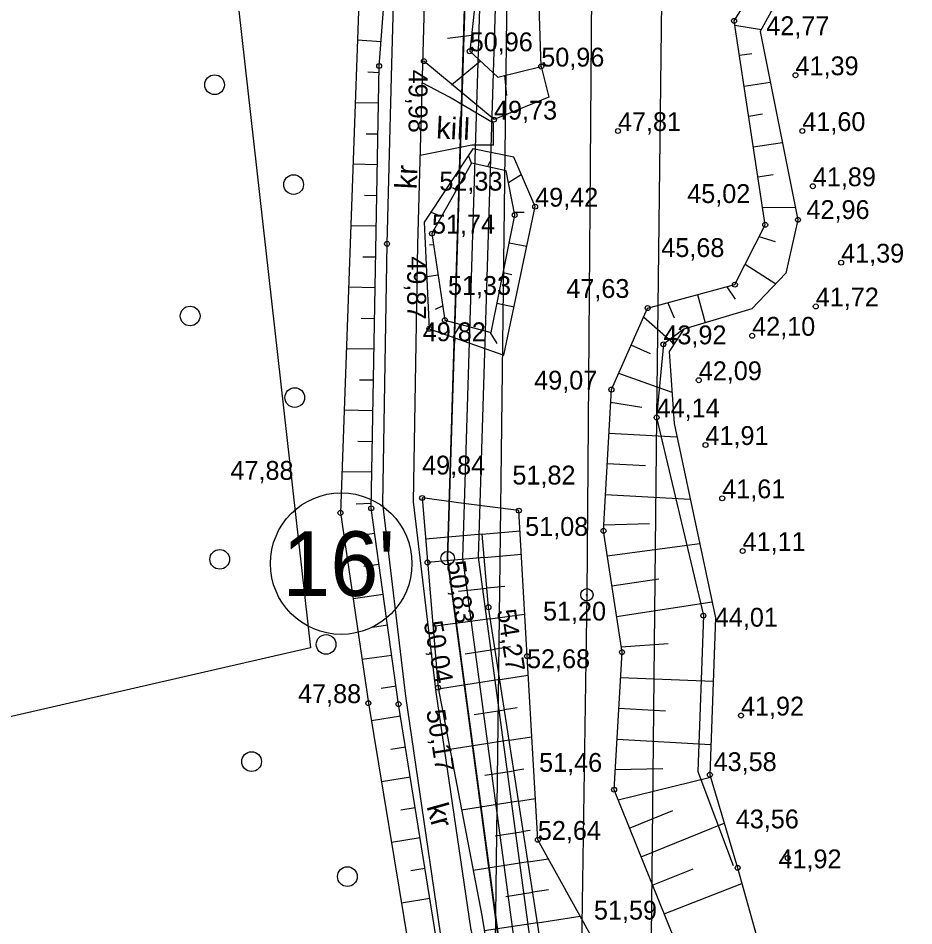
# Model space of a CAD drawing. Extents: x 700746 to 706058, y 6570320 to 6580460.
# Drawn here: x 702781.4 to 702897.9, y 6575572.9 to 6575690.9 of the extents above; entities that cross this region are included whole.
import ezdxf

# ---------------------------------------------------------------- set-up
doc = ezdxf.new("R2010")
doc.units = 0
for name, color, linetype in [('HALJASTUS', 7, 'Continuous'), ('illumineerimisjooned', 7, 'Continuous'), ('Kaitsevöönd', 7, 'Continuous'), ('kataster', 7, 'Continuous'), ('KORGUS-EH2000', 7, 'Continuous'), ('KPKAABEL', 7, 'Continuous'), ('PIIR', 7, 'Continuous'), ('Plokid', 7, 'Continuous'), ('POST', 7, 'Continuous'), ('RELJEEF', 7, 'Continuous'), ('TEE', 7, 'Continuous'), ('Tmaad_maeeraldised_kehtivad', 7, 'Continuous'), ('VEEKOGU', 7, 'Continuous'), ('VWX2_MV_PLOKK', 7, 'Continuous')]:
    doc.layers.add(name, color=color, linetype=linetype)

msp = doc.modelspace()

# ---------------------------------------------------------------- linework, layer by layer
at = {"layer": 'HALJASTUS'}
for centre in [(702806.96, 6575682.29), (702817.24, 6575669.31), (702803.79, 6575652.22), (702817.39, 6575641.62), (702807.63, 6575620.58), (702821.47, 6575609.51), (702811.78, 6575594.28), (702824.23, 6575579.33)]:
    msp.add_circle(centre, 1.28, dxfattribs=at)
at = {"layer": 'illumineerimisjooned'}
msp.add_lwpolyline([(703275.45, 6577071.68), (703358.03, 6576531.93), (703309.57, 6576228.79), (703291.69, 6575965.8), (703292.02, 6575933.77), (703296.8, 6575575.06), (702854, 6575511.22), (702839.23, 6575620.77), (702850.34, 6575977.31), (702784.78, 6576064.06), (702784.62, 6576095.83), (702844.43, 6576209.85), (702855.46, 6576267.3), (702846.53, 6576489.41), (702878.89, 6576547.09), (702976.89, 6576643.26), (702915.33, 6577059.56)], dxfattribs=at)
at = {"layer": 'Kaitsevöönd'}
for points in [[(702808.74, 6576109.92), (702830.03, 6576060.94), (702864.5, 6575987.24), (702865.48, 6575983.2), (702867.41, 6575887.93), (702864.44, 6575639.03), (702863.5, 6575550.31), (702871.75, 6575516.76), (703096.25, 6575553.86)], [(703057.55, 6575527.21), (702948.27, 6575509.25), (702866.4, 6575495.73), (702861.96, 6575495.44), (702858.68, 6575497.18), (702855.69, 6575499.88), (702853.95, 6575503.84), (702843.23, 6575549.52), (702845.07, 6575698.17), (702845.65, 6575745.88), (702846.42, 6575800.35), (702847.19, 6575873.76), (702847.19, 6575901.67), (702846.52, 6575932.87), (702845.54, 6575980.61), (702820.94, 6576032.47), (702787.75, 6576109.14)]]:
    msp.add_lwpolyline(points, dxfattribs=at)
at = {"layer": 'kataster'}
msp.add_lwpolyline([(702852.27, 6575508.89), (702837.26, 6575620.73), (702848.38, 6575976.59), (702782.85, 6576063.35), (702782.57, 6576096.37), (702842.53, 6576210.56), (702853.4, 6576267.5), (702844.46, 6576489.93), (702877.29, 6576548.25), (702974.72, 6576643.9), (702913.57, 6577058.07), (702784.04, 6577102.84), (702746.48, 6577248.7), (702719.69, 6577297.36), (702713.81, 6577334.91), (703089.87, 6577211.79), (703231.53, 6577106.55), (703277.36, 6577072.83), (703360.09, 6576531.99), (703311.6, 6576228.52), (703293.62, 6575965.66), (703298.84, 6575573.29)], close=True, dxfattribs=at)
msp.add_lwpolyline([(702782.57, 6576096.37), (702782.85, 6576063.35), (702848.38, 6575976.59), (702837.26, 6575620.73), (702852.27, 6575508.89), (703298.84, 6575573.29), (703375.63, 6575584.41), (703375.41, 6575624), (703375.74, 6575634.8), (703375.62, 6575689.75), (703370.21, 6575799.42), (703370.29, 6575828.47), (703365.86, 6576033.99), (703361.97, 6576073.22), (703340.19, 6576155.31)], dxfattribs=at)
at = {"layer": 'KORGUS-EH2000'}
for centre in [(702874.51, 6575690.59), (702840.14, 6575686.64), (702834.18, 6575685.35), (702828.37, 6575684.72), (702849.44, 6575684.65), (702882.5, 6575683.52), (702843.3, 6575677.75), (702859.41, 6575676.27), (702883.39, 6575676.27), (702884.75, 6575669.09), (702848.65, 6575666.44), (702845.99, 6575665.35), (702878.56, 6575664.08), (702882.82, 6575664.73), (702835.23, 6575662.93), (702829.39, 6575661.61), (702888.43, 6575659.16), (702874.62, 6575656.3), (702885.13, 6575653.46), (702863.27, 6575653.25), (702836.9, 6575651.68), (702834.88, 6575650.55), (702876.86, 6575649.65), (702865.32, 6575648.54), (702869.92, 6575643.87), (702858.56, 6575642.65), (702864.44, 6575639.03), (702870.79, 6575635.45), (702833.95, 6575628.56), (702872.97, 6575628.52), (702823.33, 6575626.62), (702827.33, 6575627.22), (702846.53, 6575626.91), (702857.53, 6575624.29), (702875.62, 6575621.66), (702834.65, 6575620.17), (702842.58, 6575614.35), (702870.52, 6575613.26), (702847.59, 6575607.98), (702859.94, 6575608.5), (702836.02, 6575603.89), (702826.96, 6575601.89), (702830.89, 6575601.75), (702875.41, 6575600.27), (702871.37, 6575592.57), (702858.91, 6575590.63), (702849, 6575584.11), (702881.47, 6575581.75), (702874.97, 6575580.47)]:
    msp.add_circle(centre, 0.32, dxfattribs=at)
at = {"layer": 'KPKAABEL'}
msp.add_lwpolyline([(702819.63, 6576245.48), (702836.59, 6576184.26), (702797.6, 6576109.54), (702828.99, 6576046.16), (702858.93, 6575984.92), (702857.42, 6575888.76), (702856.51, 6575810.46), (702856.12, 6575711.01), (702855.37, 6575615.97), (702854.39, 6575550.18), (702865.02, 6575505.16), (702921.92, 6575514.25), (702993.74, 6575525.72), (703056.42, 6575535.34), (703120.25, 6575545.36), (703173.19, 6575553.73), (703215.56, 6575560.47), (703265.05, 6575567.87), (703307.33, 6575597.7), (703332.6, 6575614.36)], dxfattribs=at)
at = {"layer": 'PIIR'}
for centre, radius in [((702823.43, 6575620.02), 9.2), ((702837.26, 6575620.73), 0.88)]:
    msp.add_circle(centre, radius, dxfattribs=at)
at = {"layer": 'Plokid'}
msp.add_lwpolyline([(702917.13, 6577061.05), (702979.02, 6576642.55), (702880.49, 6576545.86), (702848.55, 6576488.92), (702857.46, 6576267.15), (702846.34, 6576209.18), (702786.62, 6576095.35), (702786.77, 6576064.74), (702852.36, 6575977.95), (702841.24, 6575620.87), (702855.72, 6575513.48), (703019.07, 6575537.04)], dxfattribs=at)
msp.add_lwpolyline([(702742.56, 6575764.72), (702772.31, 6575769.32), (702804.25, 6575743.96), (702819.45, 6575609.09), (702719.35, 6575586.09), (702694.82, 6575611.73)], close=True, dxfattribs=at)
at = {"layer": 'POST'}
for radius in [0.8, 0.0747]:
    msp.add_circle((702855.37, 6575615.97), radius, dxfattribs=at)
at = {"layer": 'RELJEEF'}
for p, q in [((702874.6, 6575690.03), (702878.06, 6575689.48)), ((702828.61, 6575687.88), (702825.56, 6575688.09)), ((702837.24, 6575688.36), (702840.37, 6575688.72)), ((702876.82, 6575686.32), (702875.2, 6575686.08)), ((702841.54, 6575685.34), (702837.76, 6575682.24)), ((702826.89, 6575683.95), (702828.36, 6575683.89)), ((702844.96, 6575680.87), (702844.69, 6575683.48)), ((702875.81, 6575682.12), (702879.22, 6575682.64)), ((702828.29, 6575679.89), (702825.27, 6575679.95)), ((702878.21, 6575678.44), (702876.41, 6575678.17)), ((702826.67, 6575675.92), (702828.21, 6575675.89)), ((702877.01, 6575674.22), (702880.8, 6575674.79)), ((702840.39, 6575672.11), (702839.96, 6575673.08)), ((702828.14, 6575671.89), (702824.98, 6575671.95)), ((702842.88, 6575672.52), (702842.47, 6575671.64)), ((702845.17, 6575669.59), (702846.84, 6575670.63)), ((702879.6, 6575670.56), (702877.62, 6575670.26)), ((702837.91, 6575668.92), (702838.43, 6575668.62)), ((702826.45, 6575667.92), (702828.07, 6575667.89)), ((702836.47, 6575665.14), (702835.06, 6575665.72)), ((702847.21, 6575665.67), (702845.93, 6575665.66)), ((702878.22, 6575666.31), (702882.49, 6575666.38)), ((702828, 6575663.89), (702824.69, 6575663.95)), ((702879.9, 6575661.88), (702877.77, 6575662.52)), ((702834.9, 6575661.51), (702835.45, 6575661.48)), ((702845.26, 6575661.74), (702847.57, 6575661.31)), ((702826.23, 6575659.93), (702827.92, 6575659.9)), ((702875.97, 6575658.95), (702879.93, 6575656.4)), ((702836.03, 6575657.52), (702834.55, 6575657.3)), ((702845.6, 6575657.59), (702844.47, 6575657.82)), ((702827.85, 6575655.9), (702824.4, 6575655.96)), ((702869.77, 6575655), (702870.75, 6575651.33)), ((702874.69, 6575654.42), (702873.63, 6575656.03)), ((702843.68, 6575653.9), (702845.91, 6575653.41)), ((702866.75, 6575651.95), (702865.91, 6575653.96)), ((702835.7, 6575653.11), (702836.62, 6575653.56)), ((702826.02, 6575651.93), (702827.78, 6575651.9)), ((702862.75, 6575652.09), (702866.7, 6575648.58)), ((702838.93, 6575651.15), (702837.94, 6575649.47)), ((702843.69, 6575648.63), (702842.79, 6575650.12)), ((702827.71, 6575647.9), (702824.11, 6575647.96)), ((702863.64, 6575647.32), (702861.13, 6575648.43)), ((702859.5, 6575644.78), (702866.42, 6575642.31)), ((702825.8, 6575643.93), (702827.63, 6575643.9)), ((702862.53, 6575640.32), (702858.46, 6575640.98)), ((702827.56, 6575639.9), (702823.82, 6575639.97)), ((702858.24, 6575636.99), (702867.08, 6575636.5)), ((702825.58, 6575635.93), (702827.49, 6575635.9)), ((702862.98, 6575632.72), (702858.02, 6575633)), ((702827.42, 6575631.9), (702823.53, 6575631.97)), ((702857.79, 6575629), (702868.81, 6575628.39)), ((702825.36, 6575627.81), (702827.34, 6575627.9)), ((702841.75, 6575623.85), (702846.68, 6575624.28)), ((702863.51, 6575625.18), (702857.57, 6575625.01)), ((702827.79, 6575623.93), (702823.8, 6575623.43)), ((702841.75, 6575623.85), (702834.4, 6575623.2)), ((702858.02, 6575621.05), (702870.04, 6575622.65)), ((702842.01, 6575620.82), (702834.65, 6575620.17)), ((702842.01, 6575620.82), (702846.85, 6575621.24)), ((702826.37, 6575619.69), (702828.35, 6575619.97)), ((702864.73, 6575618.02), (702858.63, 6575617.09)), ((702828.9, 6575616.01), (702824.97, 6575615.46)), ((702838.68, 6575616.46), (702842.36, 6575616.83)), ((702844.72, 6575617.07), (702842.36, 6575616.83)), ((702859.23, 6575613.14), (702871.66, 6575615.04)), ((702842.81, 6575612.86), (702835.35, 6575611.86)), ((702842.81, 6575612.86), (702847.28, 6575613.46)), ((702827.5, 6575611.78), (702829.45, 6575612.05)), ((702845.46, 6575609.22), (702843.43, 6575608.91)), ((702865.92, 6575609.58), (702859.84, 6575609.18)), ((702830.01, 6575608.09), (702826.13, 6575607.54)), ((702839.56, 6575608.31), (702843.43, 6575608.91)), ((702844.04, 6575604.96), (702847.74, 6575605.53)), ((702844.04, 6575604.96), (702836.05, 6575603.72)), ((702859.75, 6575605.2), (702871.81, 6575604.72)), ((702828.64, 6575603.85), (702830.56, 6575604.13)), ((702840.73, 6575600.39), (702844.65, 6575601)), ((702846.31, 6575601.26), (702844.65, 6575601)), ((702865.59, 6575600.85), (702859.52, 6575601.2)), ((702831.15, 6575600.17), (702827.35, 6575599.58)), ((702845.27, 6575597.05), (702848.21, 6575597.51)), ((702859.29, 6575597.21), (702871.51, 6575596.51)), ((702829.89, 6575595.92), (702831.78, 6575596.22)), ((702845.27, 6575597.05), (702837.56, 6575595.85)), ((702842.1, 6575592.51), (702845.88, 6575593.1)), ((702847.16, 6575593.3), (702845.88, 6575593.1)), ((702865.23, 6575593.34), (702859.06, 6575593.22)), ((702832.42, 6575592.27), (702828.66, 6575591.67)), ((702859.44, 6575589.32), (702871.46, 6575592.27)), ((702846.49, 6575589.14), (702839.07, 6575587.99)), ((702846.49, 6575589.14), (702848.69, 6575589.48)), ((702831.18, 6575588.02), (702833.05, 6575588.32)), ((702866.52, 6575587.87), (702860.94, 6575585.62)), ((702848.01, 6575585.33), (702847.11, 6575585.19)), ((702862.44, 6575581.91), (702873.24, 6575586.27)), ((702833.68, 6575584.37), (702829.96, 6575583.77)), ((702843.46, 6575584.63), (702847.11, 6575585.19)), ((702847.72, 6575581.24), (702840.58, 6575580.13)), ((702847.72, 6575581.24), (702850.37, 6575581.65)), ((702832.47, 6575580.12), (702834.32, 6575580.42)), ((702869.16, 6575580.31), (702863.94, 6575578.2)), ((702865.43, 6575574.49), (702875.54, 6575578.42)), ((702844.83, 6575576.74), (702848.33, 6575577.29)), ((702850.38, 6575577.6), (702848.33, 6575577.29)), ((702834.95, 6575576.47), (702831.27, 6575575.88)), ((702848.95, 6575573.33), (702854.49, 6575574.19)), ((702848.95, 6575573.33), (702842.03, 6575572.26))]:
    msp.add_line(p, q, dxfattribs=at)
for points in [[(702797.4, 6576019.45), (702821.32, 6575993.01), (702834.01, 6575967.92), (702837.82, 6575941.62), (702833.51, 6575894.05), (702831.17, 6575843.47), (702822, 6575831.78), (702828.31, 6575819.53), (702824.94, 6575792.02), (702817.14, 6575767.18), (702816.7, 6575734.45), (702825.74, 6575693.02), (702823.33, 6575626.62), (702826.96, 6575601.89), (702832.23, 6575570.09), (702842.59, 6575518.19), (702856.27, 6575484.06), (702868.07, 6575485.72)], [(702849.44, 6575684.65), (702848.75, 6575705.71), (702862.09, 6575705.13), (702862.89, 6575718.24), (702844.08, 6575726.06), (702842.17, 6575705.5), (702840.14, 6575686.64), (702843.78, 6575683.26), (702849.44, 6575684.65)], [(702902.55, 6575522.25), (702893.39, 6575528.22), (702887.41, 6575529.91), (702874.34, 6575542.38), (702871.9, 6575550.75), (702866.64, 6575571.51), (702858.91, 6575590.63), (702859.94, 6575608.5), (702857.53, 6575624.29), (702858.56, 6575642.65), (702863.27, 6575653.25), (702874.62, 6575656.3), (702878.56, 6575664.08), (702874.51, 6575690.59), (702885.28, 6575707.66)], [(702862.62, 6575489.48), (702858.25, 6575488.53), (702851.26, 6575503.54), (702845.41, 6575518.77), (702841.47, 6575543.04), (702835.77, 6575571.36), (702830.89, 6575601.75), (702827.33, 6575627.22), (702828.37, 6575684.72), (702829.26, 6575696.66)], [(702849.44, 6575684.65), (702850.43, 6575680.66), (702843.3, 6575677.75), (702834.18, 6575685.35)], [(702834.88, 6575650.55), (702844.58, 6575647.13), (702848.65, 6575666.44), (702845.88, 6575672.85), (702840.55, 6575673.97), (702834.2, 6575664.44), (702834.88, 6575650.55)], [(702840.39, 6575672.11), (702835.23, 6575662.93), (702836.9, 6575651.68), (702842.91, 6575650.09), (702845.99, 6575665.35), (702844.88, 6575671.08), (702840.39, 6575672.11)], [(702867.98, 6575650.5), (702865.32, 6575648.54), (702864.44, 6575639.03), (702870.52, 6575613.26), (702869.8, 6575593.01), (702874.38, 6575580.79)], [(702839.35, 6575627.85), (702833.95, 6575628.56), (702836.02, 6575603.89), (702841.7, 6575574.28), (702846.1, 6575547.39), (702854.73, 6575525.68), (702860.77, 6575525.86)], [(702860.77, 6575525.86), (702868.82, 6575526.11), (702863.88, 6575537.34), (702858.7, 6575566.61), (702849, 6575584.11), (702847.59, 6575607.98), (702846.53, 6575626.91), (702839.35, 6575627.85)], [(702856.32, 6575534.03), (702851.51, 6575556.81), (702842.58, 6575614.35), (702841.75, 6575623.85)]]:
    msp.add_lwpolyline(points, dxfattribs=at)
at = {"layer": 'TEE'}
for points in [[(702850.52, 6575509.91), (702846.35, 6575518.73), (702842.08, 6575544.88), (702836.36, 6575571.96), (702831.82, 6575602.78), (702828.84, 6575627.85), (702829.39, 6575661.61), (702830.03, 6575684.97), (702831.15, 6575725.51)], [(702850.52, 6575509.91), (702870.36, 6575518.78), (702868.34, 6575525.12), (702853.36, 6575525.12), (702845.99, 6575545.71), (702840.3, 6575572.66), (702835.79, 6575603.31), (702832.85, 6575628.06), (702833.39, 6575661.52), (702834.03, 6575684.86), (702835.15, 6575725.41)], [(702843.25, 6575674.44), (702843.25, 6575677.28), (702837.52, 6575680.66), (702833.96, 6575682.53)], [(702843.25, 6575674.44), (702840.42, 6575674.44), (702833.71, 6575673.08)]]:
    msp.add_lwpolyline(points, dxfattribs=at)
at = {"layer": 'Tmaad_maeeraldised_kehtivad'}
msp.add_lwpolyline([(703277.3, 6577072.8), (703360.06, 6576531.93), (703311.56, 6576228.56), (703293.69, 6575965.74), (703294.02, 6575933.8), (703298.82, 6575573.33), (702852.29, 6575508.95), (702837.23, 6575620.66), (702848.32, 6575976.66), (702782.78, 6576063.39), (702782.61, 6576096.32), (702842.53, 6576210.52), (702853.45, 6576267.45), (702844.51, 6576489.89), (702877.28, 6576548.31), (702974.76, 6576643.97), (702913.53, 6577058.07)], dxfattribs=at)
at = {"layer": 'VEEKOGU'}
msp.add_lwpolyline([(702888.62, 6575708.7), (702877.91, 6575689.2), (702882.82, 6575664.73), (702881.25, 6575657.8), (702876.81, 6575653.13), (702867.98, 6575650.5), (702866.05, 6575647.6), (702866.7, 6575638.24), (702872.11, 6575612.97), (702871.37, 6575592.57), (702874.97, 6575580.47), (702880.74, 6575559.86), (702881.8, 6575550.42), (702885.85, 6575543.72), (702898.31, 6575538.25)], dxfattribs=at)
msp.add_lwpolyline([(702888.62, 6575708.7), (702877.91, 6575689.2), (702882.82, 6575664.73), (702881.25, 6575657.8), (702876.81, 6575653.13), (702867.98, 6575650.5), (702866.05, 6575647.6), (702866.7, 6575638.24), (702872.11, 6575612.97), (702871.37, 6575592.57), (702874.97, 6575580.47), (702880.74, 6575559.86), (702881.8, 6575550.42), (702885.85, 6575543.72), (702898.31, 6575538.25)], dxfattribs=at)
at = {"layer": 'VWX2_MV_PLOKK'}
msp.add_lwpolyline([(703145.59, 6575981.92), (703053.36, 6575698.14), (703018.17, 6575532.81), (702852.27, 6575508.89), (702837.26, 6575620.73), (702848.38, 6575976.59), (702782.85, 6576063.35), (702782.57, 6576096.37), (702842.53, 6576210.56), (702853.4, 6576267.5), (702842.72, 6576158.42), (702865.95, 6575985.44), (702867.94, 6575888.34), (702866.03, 6575711.28), (702981.97, 6575701.33), (703059.38, 6575886.59), (703051.03, 6576091.21), (703067.36, 6576229.67), (703076.01, 6576303.02), (703101.31, 6576579.97), (703072.3, 6576854.63), (703072.13, 6576856.26), (703120.61, 6576749.6), (703123.04, 6576234.88)], close=True, dxfattribs=at)
msp.add_lwpolyline([(703145.59, 6575981.92), (703053.36, 6575698.14), (703018.17, 6575532.81), (702852.27, 6575508.89), (702837.26, 6575620.73), (702848.38, 6575976.59), (702782.85, 6576063.35), (702782.57, 6576096.37), (702842.53, 6576210.56), (702853.4, 6576267.5), (702842.72, 6576158.42), (702865.95, 6575985.44), (702867.94, 6575888.34), (702866.03, 6575711.28), (702981.97, 6575701.33), (703059.38, 6575886.59), (703051.03, 6576091.21), (703067.36, 6576229.67), (703076.01, 6576303.02), (703101.31, 6576579.97), (703072.3, 6576854.63), (703072.13, 6576856.26), (703120.61, 6576749.6), (703123.04, 6576234.88)], close=True, dxfattribs=at)

# ---------------------------------------------------------------- texts
at = {"layer": 'KORGUS-EH2000'}
for s, p in [('42,77 ', (702878.7, 6575688.73)), ('50,96 ', (702840.14, 6575686.64)), ('50,96 ', (702849.44, 6575684.65)), ('41,39 ', (702882.5, 6575683.52)), ('49,73 ', (702843.3, 6575677.75)), ('47,81 ', (702859.41, 6575676.27)), ('41,60 ', (702883.39, 6575676.27)), ('41,89 ', (702884.75, 6575669.09)), ('52,33 ', (702836.19, 6575668.52)), ('45,02 ', (702868.42, 6575666.91)), ('49,42 ', (702848.65, 6575666.44)), ('42,96 ', (702883.93, 6575664.83)), ('51,74 ', (702835.23, 6575662.93)), ('45,68 ', (702865.05, 6575659.89)), ('41,39 ', (702888.43, 6575659.16)), ('51,33 ', (702837.31, 6575654.96)), ('47,63 ', (702852.7, 6575654.57)), ('41,72 ', (702885.13, 6575653.46)), ('49,82 ', (702834.03, 6575648.94)), ('42,10 ', (702876.86, 6575649.65)), ('43,92 ', (702865.32, 6575648.54)), ('42,09 ', (702869.92, 6575643.87)), ('49,07 ', (702848.52, 6575642.65)), ('44,14 ', (702864.44, 6575639.03)), ('41,91 ', (702870.79, 6575635.45)), ('49,84 ', (702833.95, 6575631.61)), ('47,88 ', (702809.03, 6575630.92)), ('51,82 ', (702845.69, 6575630.31)), ('41,61 ', (702872.97, 6575628.52)), ('51,08 ', (702847.35, 6575623.63)), ('41,11 ', (702875.62, 6575621.66)), ('51,20 ', (702849.67, 6575612.62)), ('44,01 ', (702872.01, 6575611.83)), ('52,68 ', (702847.59, 6575606.43)), ('47,88 ', (702817.82, 6575601.89)), ('41,92 ', (702875.41, 6575600.27)), ('51,46 ', (702849.16, 6575592.95)), ('43,58 ', (702871.85, 6575593.05)), ('43,56 ', (702874.73, 6575585.6)), ('52,64 ', (702849, 6575584.11)), ('41,92 ', (702880.28, 6575580.41)), ('51,59 ', (702856.29, 6575573.74))]:
    msp.add_text(s, height=2.45, dxfattribs=at).set_placement(p)
for s, rotation, p in [('49,98 ', 270, (702832.2, 6575684.24)), ('49,87 ', 270, (702832.02, 6575659.97)), ('50,83 ', 278.6147, (702837.13, 6575620.22)), ('54,27 ', 278.9097, (702843.68, 6575613.93)), ('50,04 ', 280.4058, (702834.14, 6575612.36)), ('50,17 ', 279.0258, (702834.48, 6575600.89))]:
    msp.add_text(s, height=2.45, rotation=rotation, dxfattribs=at).set_placement(p)
at = {"layer": 'PIIR'}
msp.add_text("16'", height=8.4, dxfattribs=at).set_placement((702815.77, 6575615.82))
at = {"layer": 'TEE'}
for s, rotation, p in [('kill', 357.1615, (702835.73, 6575675.32)), ('kr', 87.1615, (702833.23, 6575668.66)), ('kr', 285.6067, (702834.5, 6575588.46))]:
    msp.add_text(s, height=2.8, rotation=rotation, dxfattribs=at).set_placement(p)

doc.saveas('drawing.dxf')
